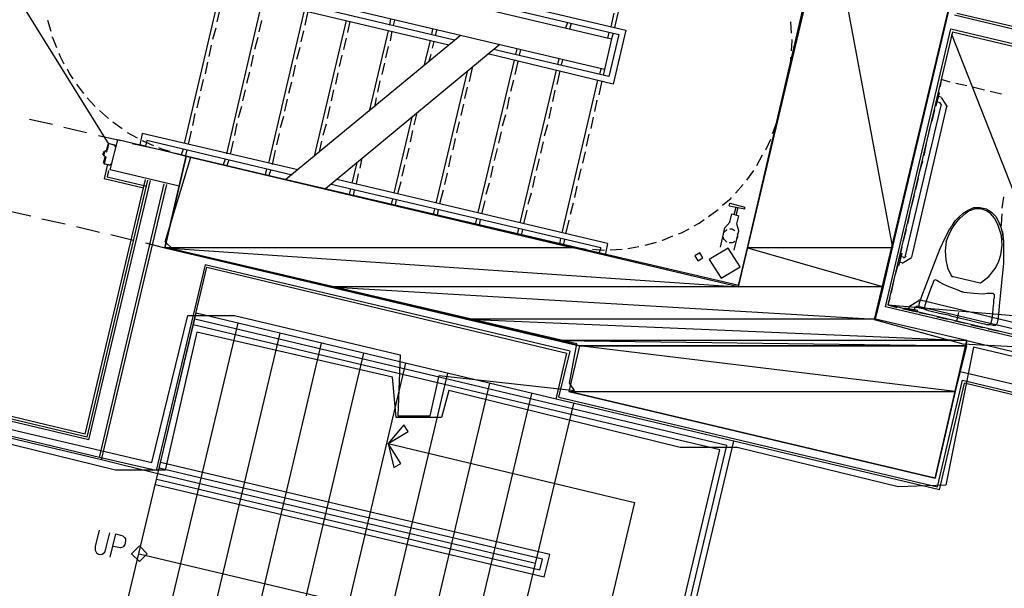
# Model space of a CAD drawing. Header units: feet. Extents: x -79 to 198, y -22 to 181.
# Tile 371 of 656: x 78 to 99, y 41 to 53. Entities that reach past the tile are written whole.
import ezdxf

# ---------------------------------------------------------------- set-up
doc = ezdxf.new("R2010")
doc.units = ezdxf.units.FT
for name, color, linetype in [('A-AREA-COMUN', 252, 'CONTINUOUS'), ('A-AREA-UNIDAD', 30, 'CONTINUOUS'), ('A-LINEA', 7, 'CONTINUOUS'), ('A-MURO-CONCRETO', 8, 'CONTINUOUS')]:
    doc.layers.add(name, color=color, linetype=linetype)

msp = doc.modelspace()

# ---------------------------------------------------------------- linework, layer by layer
at = {"layer": 'A-AREA-COMUN'}
for points in [[(98.848, 56.32), (96.48, 46.4), (98.368, 45.8844), (99.712, 45.8133)], [(77.2, 44.2844), (81.12, 43.36), (81.888, 46.4889), (82.88, 46.4889), (86.4, 45.6533), (86.352, 44.3556), (87.04, 44.3556), (87.232, 45.2089), (90.112, 44.8889), (90, 45.0489), (90.16, 45.8844), (81.568, 47.8933), (81.408, 48.0533), (81.952, 49.8489), (93.6, 47.1289), (95.488, 55.2533)]]:
    msp.add_lwpolyline(points, dxfattribs=at)
at = {"layer": 'A-AREA-UNIDAD'}
msp.add_lwpolyline([(118.368, 37.76), (105.2, 40.8889), (105.12, 41.92), (105.44, 43.6444), (105.792, 43.7156), (105.84, 44.0889), (98.592, 45.8133), (98, 42.88), (96.992, 42.8444), (93.568, 43.68), (92.352, 43.68), (87.44, 44.8889), (87.28, 44.32), (86.32, 44.32), (86.24, 45.1733), (82.08, 46.1333), (81.408, 43.2), (80.352, 43.2), (76.08, 44.2489)], dxfattribs=at)
at = {"layer": 'A-LINEA'}
for p, q in [((91.72, 55.8444), (90.96, 52.6044)), ((91.72, 55.8444), (90.96, 52.6044)), ((80.2126, 50.1189), (77.9758, 53.724)), ((80.2126, 50.1189), (77.9758, 53.724)), ((82.5733, 53.3911), (81.8133, 50.1378)), ((82.5733, 53.3911), (81.8133, 50.1378)), ((83.4667, 53.1778), (82.7067, 49.9244)), ((83.4667, 53.1778), (82.7067, 49.9244)), ((82.56, 52.9644), (82.5067, 52.7244)), ((82.56, 52.9644), (82.5067, 52.7244)), ((84.36, 52.9644), (83.6, 49.7244)), ((84.36, 52.9644), (83.6, 49.7244)), ((78.9067, 52.7644), (78.9733, 52.5244)), ((78.9067, 52.7644), (78.9733, 52.5244)), ((84.44, 52.9511), (84.3733, 52.6578)), ((84.44, 52.9511), (84.3733, 52.6578)), ((86.2, 52.7911), (86.1733, 52.6578)), ((86.2, 52.7911), (86.1733, 52.6578)), ((86.28, 52.7644), (86.2533, 52.6444)), ((86.28, 52.7644), (86.2533, 52.6444)), ((90.9467, 52.9111), (90.88, 52.6178)), ((90.9467, 52.9111), (90.88, 52.6178)), ((98.1867, 52.8711), (108.0667, 50.5378)), ((98.24, 52.9111), (108.0267, 50.6044)), ((82.48, 52.5911), (82.4133, 52.3511)), ((82.48, 52.5911), (82.4133, 52.3511)), ((83.4533, 52.7511), (83.4, 52.5111)), ((83.4533, 52.7511), (83.4, 52.5111)), ((85.2533, 52.7511), (84.5733, 49.8711)), ((85.2533, 52.7511), (84.5733, 49.8711)), ((85.3333, 52.7378), (85.28, 52.4978)), ((85.3333, 52.7378), (85.28, 52.4978)), ((87.0933, 52.5778), (87.0667, 52.4578)), ((87.0933, 52.5778), (87.0667, 52.4578)), ((87.1733, 52.5511), (87.1467, 52.4311)), ((87.1733, 52.5511), (87.1467, 52.4311)), ((89.96, 52.7111), (89.92, 52.5911)), ((89.96, 52.7111), (89.92, 52.5911)), ((90.04, 52.6978), (90, 52.5644)), ((90.04, 52.6978), (90, 52.5644)), ((94.72, 52.4844), (94.7067, 52.7244)), ((94.72, 52.4844), (94.7067, 52.7244)), ((96.72, 46.6711), (98.1067, 52.5778)), ((98.1067, 52.5778), (107.9867, 50.2444)), ((83.3733, 52.3911), (83.3067, 52.1378)), ((83.3733, 52.3911), (83.3067, 52.1378)), ((87.68, 52.4311), (83.9733, 49.3778)), ((87.68, 52.4311), (83.9733, 49.3778)), ((84.3467, 52.5378), (84.2933, 52.2978)), ((84.3467, 52.5378), (84.2933, 52.2978)), ((85.2533, 52.3778), (85.2, 52.1378)), ((85.2533, 52.3778), (85.2, 52.1378)), ((86.1467, 52.5378), (85.7467, 50.8311)), ((86.1467, 52.5378), (85.7467, 50.8311)), ((86.2267, 52.5244), (86.1867, 52.3244)), ((86.2267, 52.5244), (86.1867, 52.3244)), ((90.84, 52.4978), (90.8133, 52.3778)), ((90.84, 52.4978), (90.8133, 52.3778)), ((90.9333, 52.4844), (90.8933, 52.3644)), ((90.9333, 52.4844), (90.8933, 52.3644)), ((98.1467, 52.5111), (96.7733, 46.7111)), ((98.1467, 52.5111), (107.9333, 50.2044)), ((82.3867, 52.2311), (82.3333, 51.9911)), ((82.3867, 52.2311), (82.3333, 51.9911)), ((84.2667, 52.1778), (84.2, 51.9244)), ((84.2667, 52.1778), (84.2, 51.9244)), ((88.52, 52.2444), (84.8133, 49.1778)), ((88.52, 52.2444), (84.8133, 49.1778)), ((86.1467, 52.2044), (86.0933, 51.9644)), ((86.1467, 52.2044), (86.0933, 51.9644)), ((87.04, 52.3244), (86.9067, 51.7911)), ((87.04, 52.3244), (86.9067, 51.7911)), ((87.12, 52.3111), (87.08, 52.1644)), ((87.12, 52.3111), (87.08, 52.1644)), ((88.88, 52.1511), (88.8533, 52.0311)), ((88.88, 52.1511), (88.8533, 52.0311)), ((88.96, 52.1378), (88.9333, 52.0178)), ((88.96, 52.1378), (88.9333, 52.0178)), ((83.28, 52.0178), (83.2267, 51.7778)), ((83.28, 52.0178), (83.2267, 51.7778)), ((85.16, 52.0178), (85.1067, 51.7778)), ((85.16, 52.0178), (85.1067, 51.7778)), ((87.0533, 52.0311), (87.0133, 51.8844)), ((87.0533, 52.0311), (87.0133, 51.8844)), ((89.7733, 51.9378), (89.7467, 51.8178)), ((89.7733, 51.9378), (89.7467, 51.8178)), ((89.8533, 51.9244), (89.8267, 51.8044)), ((89.8533, 51.9244), (89.8267, 51.8044)), ((82.3067, 51.8711), (82.2533, 51.6178)), ((82.3067, 51.8711), (82.2533, 51.6178)), ((84.1733, 51.8044), (84.12, 51.5644)), ((84.1733, 51.8044), (84.12, 51.5644)), ((86.0667, 51.8444), (86.0133, 51.6044)), ((86.0667, 51.8444), (86.0133, 51.6044)), ((87.9333, 51.7511), (87.8667, 51.4578)), ((87.9333, 51.7511), (87.8667, 51.4578)), ((88.8267, 51.9111), (88.0533, 48.6711)), ((88.8267, 51.9111), (88.0533, 48.6711)), ((88.9067, 51.8844), (88.84, 51.6044)), ((88.9067, 51.8844), (88.84, 51.6044)), ((90.6667, 51.7244), (90.64, 51.6044)), ((90.6667, 51.7244), (90.64, 51.6044)), ((90.7467, 51.7111), (90.72, 51.5911)), ((90.7467, 51.7111), (90.72, 51.5911)), ((82.2133, 51.4978), (82.16, 51.2578)), ((82.2133, 51.4978), (82.16, 51.2578)), ((83.2, 51.6578), (83.1333, 51.4178)), ((83.2, 51.6578), (83.1333, 51.4178)), ((85.08, 51.6444), (85.0267, 51.4044)), ((85.08, 51.6444), (85.0267, 51.4044)), ((87.8267, 51.6711), (87.16, 48.8711)), ((87.8267, 51.6711), (87.16, 48.8711)), ((89.72, 51.6978), (88.9467, 48.4578)), ((89.72, 51.6978), (88.9467, 48.4578)), ((89.8, 51.6844), (89.7333, 51.3911)), ((89.8, 51.6844), (89.7333, 51.3911)), ((94.6267, 51.4711), (94.6533, 51.6178)), ((94.6267, 51.4711), (94.6533, 51.6178)), ((97.9067, 51.4978), (97.88, 51.3511)), ((98.0933, 51.4444), (97.9067, 51.4978)), ((84.0933, 51.4444), (84.0267, 51.2044)), ((84.0933, 51.4444), (84.0267, 51.2044)), ((85.9733, 51.4711), (85.92, 51.2311)), ((85.9733, 51.4711), (85.92, 51.2311)), ((87.8267, 51.3378), (87.7733, 51.0978)), ((87.8267, 51.3378), (87.7733, 51.0978)), ((88.8133, 51.4844), (88.7467, 51.2444)), ((88.8133, 51.4844), (88.7467, 51.2444)), ((90.6, 51.4844), (89.84, 48.2444)), ((90.6, 51.4844), (89.84, 48.2444)), ((90.6933, 51.4711), (90.6267, 51.1778)), ((90.6933, 51.4711), (90.6267, 51.1778)), ((98.4533, 51.3644), (98.2133, 51.4178)), ((98.8267, 51.2711), (98.5733, 51.3378)), ((82.1333, 51.1378), (82.08, 50.8978)), ((82.1333, 51.1378), (82.08, 50.8978)), ((83.1067, 51.2844), (83.0533, 51.0444)), ((83.1067, 51.2844), (83.0533, 51.0444)), ((84, 51.0844), (83.9467, 50.8311)), ((84, 51.0844), (83.9467, 50.8311)), ((84.9867, 51.2844), (84.9333, 51.0444)), ((84.9867, 51.2844), (84.9333, 51.0444)), ((85.8933, 51.1111), (85.8533, 50.9111)), ((85.8933, 51.1111), (85.8533, 50.9111)), ((88.72, 51.1244), (88.6667, 50.8711)), ((88.72, 51.1244), (88.6667, 50.8711)), ((89.6933, 51.2711), (89.64, 51.0311)), ((89.6933, 51.2711), (89.64, 51.0311)), ((97.84, 51.2311), (97.7867, 50.9911)), ((97.9067, 51.1244), (97.8533, 51.1378)), ((98.0355, 50.9194), (97.9117, 51.12)), ((99.1867, 51.1911), (98.9467, 51.2444)), ((83.0267, 50.9244), (82.96, 50.6844)), ((83.0267, 50.9244), (82.96, 50.6844)), ((84.9067, 50.9244), (84.8533, 50.6711)), ((84.9067, 50.9244), (84.8533, 50.6711)), ((87.7467, 50.9778), (87.6933, 50.7378)), ((87.7467, 50.9778), (87.6933, 50.7378)), ((89.6133, 50.9111), (89.56, 50.6711)), ((89.6133, 50.9111), (89.56, 50.6711)), ((90.5867, 51.0578), (90.5333, 50.8178)), ((90.5867, 51.0578), (90.5333, 50.8178)), ((97.1467, 47.7511), (97.9067, 50.9511)), ((97.28, 47.7244), (98.0267, 50.9244)), ((97.88, 51.0044), (97.8267, 51.0178)), ((97.9187, 50.947), (97.8841, 51.0032)), ((80.0133, 50.8444), (80.2, 50.6711)), ((80.0133, 50.8444), (80.2, 50.6711)), ((82.04, 50.7778), (81.9867, 50.5244)), ((82.04, 50.7778), (81.9867, 50.5244)), ((83.92, 50.7111), (83.8533, 50.4711)), ((83.92, 50.7111), (83.8533, 50.4711)), ((86.6533, 50.6978), (86.2667, 49.0844)), ((86.6533, 50.6978), (86.2667, 49.0844)), ((86.76, 50.7911), (86.6933, 50.5378)), ((86.76, 50.7911), (86.6933, 50.5378)), ((88.64, 50.7511), (88.5733, 50.5111)), ((88.64, 50.7511), (88.5733, 50.5111)), ((90.5067, 50.6978), (90.4533, 50.4578)), ((90.5067, 50.6978), (90.4533, 50.4578)), ((94.44, 50.6978), (94.48, 50.8311)), ((94.44, 50.6978), (94.48, 50.8311)), ((97.76, 50.8578), (97.7067, 50.6178)), ((78.52, 50.6578), (79.0133, 50.5511)), ((78.52, 50.6578), (79.0133, 50.5511)), ((79.2533, 50.4844), (79.7333, 50.3778)), ((79.2533, 50.4844), (79.7333, 50.3778)), ((80.2933, 50.6044), (80.4933, 50.4578)), ((80.2933, 50.6044), (80.4933, 50.4578)), ((82.9333, 50.5644), (82.88, 50.3111)), ((82.9333, 50.5644), (82.88, 50.3111)), ((84.8267, 50.5511), (84.76, 50.3111)), ((84.8267, 50.5511), (84.76, 50.3111)), ((87.6533, 50.6044), (87.6, 50.3644)), ((87.6533, 50.6044), (87.6, 50.3644)), ((89.5333, 50.5378), (89.4667, 50.2978)), ((89.5333, 50.5378), (89.4667, 50.2978)), ((97.6667, 50.4978), (97.6133, 50.2578)), ((79.9867, 50.3111), (80.4667, 50.2044)), ((79.9867, 50.3111), (80.4667, 50.2044)), ((80.6, 50.3778), (80.8133, 50.2578)), ((80.6, 50.3778), (80.8133, 50.2578)), ((80.92, 50.3511), (80.8667, 50.1111)), ((80.92, 50.3511), (80.8667, 50.1111)), ((84.2267, 49.5778), (80.92, 50.3511)), ((84.2267, 49.5778), (80.92, 50.3511)), ((81.96, 50.4044), (81.8933, 50.1244)), ((81.96, 50.4044), (81.8933, 50.1244)), ((83.8267, 50.3511), (83.7733, 50.1111)), ((83.8267, 50.3511), (83.7733, 50.1111)), ((86.6667, 50.4178), (86.6133, 50.1778)), ((86.6667, 50.4178), (86.6133, 50.1778)), ((87.5733, 50.2444), (87.52, 50.0044)), ((87.5733, 50.2444), (87.52, 50.0044)), ((88.5467, 50.3911), (88.4933, 50.1511)), ((88.5467, 50.3911), (88.4933, 50.1511)), ((90.4133, 50.3378), (90.36, 50.0844)), ((90.4133, 50.3378), (90.36, 50.0844)), ((80.2133, 50.1378), (80.3467, 50.1111)), ((80.2133, 50.1378), (80.3467, 50.1111)), ((80.24, 49.5778), (80.4, 50.2178)), ((80.24, 49.5778), (80.4, 50.2178)), ((80.3467, 50.0978), (80.3467, 50.0978)), ((80.3467, 50.0978), (80.3467, 50.0978)), ((81.8533, 49.8711), (80.4, 50.2178)), ((81.8533, 49.8711), (80.4, 50.2178)), ((80.7067, 50.1378), (81.2, 50.0311)), ((80.7067, 50.1378), (81.2, 50.0311)), ((80.9867, 50.0844), (80.8667, 50.1111)), ((80.9867, 50.0844), (80.8667, 50.1111)), ((81.0133, 50.2044), (80.9867, 50.0844)), ((81.0133, 50.2044), (80.9867, 50.0844)), ((84.1067, 49.4711), (81.0133, 50.2044)), ((84.1067, 49.4711), (81.0133, 50.2044)), ((82.8533, 50.1911), (82.7867, 49.9111)), ((82.8533, 50.1911), (82.7867, 49.9111)), ((84.7333, 50.1911), (84.68, 49.9644)), ((84.7333, 50.1911), (84.68, 49.9644)), ((86.5867, 50.0444), (86.5333, 49.8044)), ((86.5867, 50.0444), (86.5333, 49.8044)), ((88.4667, 50.0311), (88.4, 49.7778)), ((88.4667, 50.0311), (88.4, 49.7778)), ((89.44, 50.1778), (89.3867, 49.9378)), ((89.44, 50.1778), (89.3867, 49.9378)), ((97.5867, 50.1378), (97.5333, 49.8844)), ((80.08, 49.8978), (80.1067, 49.9778)), ((80.08, 49.8978), (80.1067, 49.9778)), ((80.0933, 49.7244), (80.1333, 49.8578)), ((80.0933, 49.7244), (80.1333, 49.8578)), ((80.12, 49.9911), (80.1467, 49.9778)), ((80.12, 49.9911), (80.1467, 49.9778)), ((80.12, 49.9778), (80.12, 49.9778)), ((80.12, 49.9778), (80.12, 49.9778)), ((80.12, 49.8578), (80.12, 49.8578)), ((80.12, 49.8578), (80.12, 49.8578)), ((80.1461, 49.8465), (80.1313, 49.8706)), ((80.1461, 49.8465), (80.1313, 49.8706)), ((80.1467, 49.9911), (80.1467, 49.9911)), ((80.1467, 49.9911), (80.1467, 49.9911)), ((80.1487, 49.965), (80.1728, 49.9798)), ((80.1487, 49.965), (80.1728, 49.9798)), ((81.44, 49.9778), (81.8533, 49.8711)), ((81.44, 49.9778), (81.8533, 49.8711)), ((81.6267, 49.9378), (81.76, 49.8978)), ((81.6267, 49.9378), (81.76, 49.8978)), ((81.7867, 50.0178), (81.7467, 49.8978)), ((81.7867, 50.0178), (81.7467, 49.8978)), ((81.8667, 50.0044), (81.84, 49.8844)), ((81.8667, 50.0044), (81.84, 49.8844)), ((83.7467, 49.9911), (83.68, 49.6978)), ((83.7467, 49.9911), (83.68, 49.6978)), ((85.5867, 49.8311), (85.5467, 49.6178)), ((85.5867, 49.8311), (85.5467, 49.6178)), ((87.48, 49.8844), (87.4267, 49.6444)), ((87.48, 49.8844), (87.4267, 49.6444)), ((90.3333, 49.9644), (90.28, 49.7244)), ((90.3333, 49.9644), (90.28, 49.7244)), ((93.9867, 49.6711), (94.1067, 49.8978)), ((93.9867, 49.6711), (94.1067, 49.8978)), ((80.1733, 49.6711), (80.1067, 49.3911)), ((80.2533, 49.6844), (80.2533, 49.6844)), ((80.2533, 49.6844), (80.2533, 49.6844)), ((82.68, 49.8044), (82.64, 49.6844)), ((82.68, 49.8044), (82.64, 49.6844)), ((82.76, 49.7911), (82.72, 49.6711)), ((82.76, 49.7911), (82.72, 49.6711)), ((85.48, 49.7378), (85.3733, 49.2978)), ((85.48, 49.7378), (85.3733, 49.2978)), ((86.4933, 49.6844), (86.44, 49.4444)), ((86.4933, 49.6844), (86.44, 49.4444)), ((88.3733, 49.6578), (88.32, 49.4178)), ((88.3733, 49.6578), (88.32, 49.4178)), ((89.36, 49.8178), (89.2933, 49.5644)), ((89.36, 49.8178), (89.2933, 49.5644)), ((97.5067, 49.7644), (97.44, 49.5244)), ((81.7067, 49.2311), (80.24, 49.5778)), ((81.7067, 49.2311), (80.24, 49.5778)), ((83.56, 49.6044), (83.5333, 49.4711)), ((83.56, 49.6044), (83.5333, 49.4711)), ((83.6533, 49.5778), (83.6133, 49.4578)), ((83.6533, 49.5778), (83.6133, 49.4578)), ((85.5067, 49.4978), (85.4667, 49.2844)), ((85.5067, 49.4978), (85.4667, 49.2844)), ((87.4, 49.5111), (87.3467, 49.2711)), ((87.4, 49.5111), (87.3467, 49.2711)), ((89.2667, 49.4444), (89.2133, 49.2044)), ((89.2667, 49.4444), (89.2133, 49.2044)), ((90.24, 49.6044), (90.1867, 49.3644)), ((90.24, 49.6044), (90.1867, 49.3644)), ((93.7733, 49.3644), (93.92, 49.5644)), ((93.7733, 49.3644), (93.92, 49.5644)), ((97.4133, 49.4044), (97.36, 49.1644)), ((79.7067, 43.9644), (80.9867, 49.3778)), ((79.7467, 43.8978), (81.04, 49.3644)), ((79.7867, 43.8444), (81.0933, 49.3511)), ((80.0133, 43.4711), (81.3867, 49.2844)), ((80.0533, 43.4178), (81.44, 49.2711)), ((80.9467, 49.1911), (80.1067, 49.3911)), ((90.6667, 47.9244), (84.9333, 49.2711)), ((90.6667, 47.9244), (84.9333, 49.2711)), ((90.8133, 48.0178), (85.0533, 49.3778)), ((90.8133, 48.0178), (85.0533, 49.3778)), ((86.4133, 49.3244), (86.3467, 49.0711)), ((86.4133, 49.3244), (86.3467, 49.0711)), ((88.2933, 49.2978), (88.2267, 49.0578)), ((88.2933, 49.2978), (88.2267, 49.0578)), ((90.16, 49.2311), (90.1067, 48.9911)), ((90.16, 49.2311), (90.1067, 48.9911)), ((93.5333, 49.0844), (93.6933, 49.2711)), ((93.5333, 49.0844), (93.6933, 49.2711)), ((85.3467, 49.1778), (85.32, 49.0578)), ((85.3467, 49.1778), (85.32, 49.0578)), ((85.4267, 49.1511), (85.4, 49.0311)), ((85.4267, 49.1511), (85.4, 49.0311)), ((87.32, 49.1511), (87.24, 48.8578)), ((87.32, 49.1511), (87.24, 48.8578)), ((89.1867, 49.0844), (89.12, 48.8444)), ((89.1867, 49.0844), (89.12, 48.8444)), ((97.3333, 49.0444), (97.2667, 48.7911)), ((99.2, 48.7644), (99.24, 49.0044)), ((86.24, 48.9644), (86.2133, 48.8444)), ((86.24, 48.9644), (86.2133, 48.8444)), ((86.32, 48.9511), (86.2933, 48.8311)), ((86.32, 48.9511), (86.2933, 48.8311)), ((88.2, 48.9244), (88.1333, 48.6444)), ((88.2, 48.9244), (88.1333, 48.6444)), ((90.08, 48.8711), (90.0133, 48.6311)), ((90.08, 48.8711), (90.0133, 48.6311)), ((93.5067, 48.6311), (93.5467, 48.7911)), ((93.5067, 48.6311), (93.5467, 48.7911)), ((93.5467, 48.6178), (93.5867, 48.7778)), ((93.5467, 48.6178), (93.5867, 48.7778)), ((78.0667, 48.7111), (78.5467, 48.6044)), ((78.0667, 48.7111), (78.5467, 48.6044)), ((87.1333, 48.7511), (87.1067, 48.6311)), ((87.1333, 48.7511), (87.1067, 48.6311)), ((87.2133, 48.7378), (87.1867, 48.6178)), ((87.2133, 48.7378), (87.1867, 48.6178)), ((89.0933, 48.7244), (89.0267, 48.4311)), ((89.0933, 48.7244), (89.0267, 48.4311)), ((93.4533, 48.6444), (93.6, 48.6044)), ((93.4533, 48.6444), (93.6, 48.6044)), ((93.56, 48.4311), (93.6, 48.6044)), ((93.56, 48.4311), (93.6, 48.6044)), ((97.24, 48.6711), (97.1867, 48.4311)), ((78.7867, 48.5378), (79.28, 48.4311)), ((78.7867, 48.5378), (79.28, 48.4311)), ((79.52, 48.3778), (80.0133, 48.2578)), ((79.52, 48.3778), (80.0133, 48.2578)), ((88.0267, 48.5378), (88, 48.4178)), ((88.0267, 48.5378), (88, 48.4178)), ((88.1067, 48.5244), (88.08, 48.4044)), ((88.1067, 48.5244), (88.08, 48.4044)), ((89.9867, 48.5111), (89.92, 48.2178)), ((89.9867, 48.5111), (89.92, 48.2178)), ((80.2533, 48.2044), (80.7333, 48.0844)), ((80.2533, 48.2044), (80.7333, 48.0844)), ((88.92, 48.3378), (88.8933, 48.2044)), ((88.92, 48.3378), (88.8933, 48.2044)), ((89, 48.3111), (88.9733, 48.1911)), ((89, 48.3111), (88.9733, 48.1911)), ((93.2133, 47.9378), (93.3067, 48.3511)), ((93.2133, 47.9378), (93.3067, 48.3511)), ((97.16, 48.3111), (97.0933, 48.0711)), ((80.9867, 48.0311), (81.4, 47.9244)), ((80.9867, 48.0311), (81.4, 47.9244)), ((89.8133, 48.1244), (89.7867, 48.0044)), ((89.8133, 48.1244), (89.7867, 48.0044)), ((89.8933, 48.0978), (89.8667, 47.9778)), ((89.8933, 48.0978), (89.8667, 47.9778)), ((89.8667, 47.9778), (90, 47.9511)), ((89.8667, 47.9778), (90, 47.9511)), ((90.8133, 48.0178), (90.76, 47.7644)), ((90.8133, 48.0178), (90.76, 47.7644)), ((91.24, 47.9111), (91.48, 47.9511)), ((91.24, 47.9111), (91.48, 47.9511)), ((91.6133, 47.9778), (91.8533, 48.0444)), ((91.6133, 47.9778), (91.8533, 48.0444)), ((97.0667, 47.9378), (97.0133, 47.6978)), ((90.6667, 47.9244), (90.6267, 47.8044)), ((90.6667, 47.9244), (90.6267, 47.8044)), ((90.8667, 47.8844), (91.12, 47.8978)), ((90.8667, 47.8844), (91.12, 47.8978)), ((97.1067, 47.7244), (97.04, 47.7378)), ((97.1026, 47.7124), (97.1587, 47.747)), ((90.0133, 45.7244), (82.2533, 47.5644)), ((96.9867, 47.5778), (96.92, 47.3378)), ((97.0667, 47.6044), (97.0133, 47.6178)), ((97.075, 47.5956), (97.2755, 47.7194)), ((81.2533, 43.1244), (82.2933, 47.5111)), ((82.2933, 47.5111), (89.9467, 45.6844)), ((96.8933, 47.2178), (96.84, 46.9778)), ((104.08, 44.9778), (96.7733, 46.7111)), ((97.2267, 46.6844), (97.2133, 46.6311)), ((97.4317, 46.8), (97.2311, 46.6761)), ((97.4041, 46.6832), (97.3479, 46.6485)), ((100.1067, 46.0444), (97.3867, 46.6844)), ((100.1333, 46.1644), (97.4267, 46.8178)), ((80.44, 39.7244), (82.0667, 46.5378)), ((89.72, 44.7111), (82.0667, 46.5378)), ((104.12, 44.9244), (96.72, 46.6711)), ((97.08, 46.6311), (97.32, 46.5778)), ((97.3467, 46.6578), (97.3333, 46.6044)), ((97.44, 46.5511), (97.6933, 46.4978)), ((98.24, 46.3644), (98.28, 46.5511)), ((81.3333, 39.5111), (82.96, 46.3244)), ((93.2, 43.6311), (82, 46.2844)), ((93.3467, 43.7244), (82.04, 46.4044)), ((97.8133, 46.4578), (98.0533, 46.4044)), ((98.1733, 46.3778), (98.4133, 46.3244)), ((98.5333, 46.2844), (98.7867, 46.2311)), ((82.2267, 39.2978), (83.8533, 46.1111)), ((98.9067, 46.2044), (99.1467, 46.1511)), ((83.12, 39.0844), (84.7333, 45.8978)), ((98.4533, 45.9511), (106.04, 44.1511)), ((98.4533, 45.9511), (106.04, 44.1511)), ((84.0133, 38.8711), (85.6267, 45.6844)), ((89.72, 44.7111), (89.9467, 45.6844)), ((89.7733, 44.7511), (90.0133, 45.7244)), ((84.9067, 38.6578), (86.52, 45.4711)), ((85.8, 38.4444), (87.4133, 45.2578)), ((98.3067, 45.2978), (105.88, 43.5111)), ((98.3067, 45.2978), (105.88, 43.5111)), ((86.6933, 38.2311), (88.3067, 45.0444)), ((97.8267, 42.8444), (98.36, 45.1111)), ((97.8667, 42.7778), (98.4, 45.0444)), ((98.36, 45.1111), (105.68, 43.3778)), ((105.6133, 43.3378), (98.4, 45.0444)), ((79.7067, 43.9644), (75.6667, 44.9244)), ((79.7467, 43.8978), (75.7067, 44.8578)), ((79.7867, 43.8444), (75.7467, 44.8044)), ((87.5867, 38.0311), (89.2, 44.8311)), ((88.4667, 37.8178), (90.0933, 44.6178)), ((97.8667, 42.7778), (89.72, 44.7111)), ((89.7733, 44.7511), (97.8267, 42.8444)), ((80.0133, 43.4711), (75.9733, 44.4311)), ((80.0533, 43.4178), (76.0133, 44.3778)), ((91.88, 37.0044), (93.4933, 43.8178)), ((91.88, 37.0044), (93.4933, 43.8178)), ((91.6933, 37.3111), (93.2, 43.6311)), ((91.7867, 37.1511), (93.3467, 43.7244)), ((81.2533, 43.1244), (80.0533, 43.4178)), ((89.5867, 41.4044), (81.3067, 43.3644)), ((89.28, 41.2178), (81.2533, 43.1244)), ((89.4267, 41.3111), (81.28, 43.2444)), ((89.3733, 41.0711), (81.2267, 43.0044)), ((89.4667, 40.9244), (81.2, 42.8844)), ((89.3733, 41.0711), (89.4267, 41.3111)), ((89.4667, 40.9244), (89.5867, 41.4044))]:
    msp.add_line(p, q, dxfattribs=at)
for points in [[(81.4, 47.9244), (90.2133, 45.8444), (89.9867, 44.8711), (97.7733, 43.0311), (98.4533, 45.9511), (96.5067, 46.4044), (98.8933, 56.4578), (85.8933, 59.5378), (85.4267, 57.5911), (95.5067, 55.2044), (93.5867, 47.0978), (81.8533, 49.8711), (81.4, 47.9244)], [(81.4, 47.9244), (90.2133, 45.8444), (89.9867, 44.8711), (97.7733, 43.0311), (98.4533, 45.9511), (96.5067, 46.4044), (98.8933, 56.4578), (85.8933, 59.5378), (85.4267, 57.5911), (95.5067, 55.2044), (93.5867, 47.0978), (81.8533, 49.8711), (81.4, 47.9244)], [(87.44, 52.2311), (82.3333, 53.4444), (82.6, 54.5778), (91.2, 52.5511), (90.9333, 51.4044), (88.2667, 52.0444)], [(87.44, 52.2311), (82.3333, 53.4444), (82.6, 54.5778), (91.2, 52.5511), (90.9333, 51.4044), (88.2667, 52.0444)], [(87.56, 52.3378), (82.48, 53.5378), (82.6933, 54.4311), (91.0533, 52.4578), (90.84, 51.5644), (88.3867, 52.1378)], [(87.56, 52.3378), (82.48, 53.5378), (82.6933, 54.4311), (91.0533, 52.4578), (90.84, 51.5644), (88.3867, 52.1378)], [(90.8933, 52.3644), (90.7467, 51.7111), (82.64, 53.6311), (82.7867, 54.2844), (90.8933, 52.3644)], [(90.8933, 52.3644), (90.7467, 51.7111), (82.64, 53.6311), (82.7867, 54.2844), (90.8933, 52.3644)], [(79, 52.4044), (79.0133, 52.3911), (79.0933, 52.1778)], [(79, 52.4044), (79.0133, 52.3911), (79.0933, 52.1778)], [(94.72, 52.1111), (94.7333, 52.3244), (94.7333, 52.3511)], [(94.72, 52.1111), (94.7333, 52.3244), (94.7333, 52.3511)], [(104.0133, 44.9911), (100.52, 46.3911), (98.1333, 52.4578)], [(79.1467, 52.0578), (79.1733, 51.9911), (79.2533, 51.8311)], [(79.1467, 52.0578), (79.1733, 51.9911), (79.2533, 51.8311)], [(94.68, 51.7378), (94.7067, 51.8978), (94.7067, 51.9778)], [(94.68, 51.7378), (94.7067, 51.8978), (94.7067, 51.9778)], [(79.32, 51.7244), (79.3733, 51.6178), (79.44, 51.5111)], [(79.32, 51.7244), (79.3733, 51.6178), (79.44, 51.5111)], [(79.52, 51.4044), (79.6267, 51.2578), (79.6667, 51.2044)], [(79.52, 51.4044), (79.6267, 51.2578), (79.6667, 51.2044)], [(79.7467, 51.1111), (79.9067, 50.9378), (79.92, 50.9244)], [(79.7467, 51.1111), (79.9067, 50.9378), (79.92, 50.9244)], [(97.7867, 50.9511), (97.8, 50.9511), (97.8667, 51.2178), (97.84, 51.2178), (97.7867, 50.9511)], [(96.7733, 46.7111), (100.52, 46.3911), (105.4533, 50.7911)], [(94.32, 50.3511), (94.3467, 50.4178), (94.4, 50.5778)], [(94.32, 50.3511), (94.3467, 50.4178), (94.4, 50.5778)], [(80.16, 49.9911), (80.2, 50.1378), (80.2, 50.1378)], [(80.16, 49.9911), (80.2, 50.1378), (80.2, 50.1378)], [(80.36, 50.0978), (80.3467, 50.0711), (80.3467, 50.0978), (80.2, 50.1378), (80.1733, 49.9911)], [(80.36, 50.0978), (80.3467, 50.0711), (80.3467, 50.0978), (80.2, 50.1378), (80.1733, 49.9911)], [(80.92, 50.2044), (80.9467, 50.1911), (81.16, 50.0978)], [(80.92, 50.2044), (80.9467, 50.1911), (81.16, 50.0978)], [(81.2667, 50.0578), (81.3467, 50.0178), (81.5067, 49.9778)], [(81.2667, 50.0578), (81.3467, 50.0178), (81.5067, 49.9778)], [(94.1733, 50.0044), (94.1867, 50.0178), (94.28, 50.2311)], [(94.1733, 50.0044), (94.1867, 50.0178), (94.28, 50.2311)], [(80.1467, 49.9778), (80.12, 49.9778), (80.0933, 49.8844), (80.12, 49.8844)], [(80.1467, 49.9778), (80.12, 49.9778), (80.0933, 49.8844), (80.12, 49.8844)], [(80.12, 49.8711), (80.0933, 49.8844), (80.0933, 49.8844)], [(80.12, 49.8711), (80.0933, 49.8844), (80.0933, 49.8844)], [(80.1467, 49.8578), (80.1067, 49.7111), (80.2533, 49.6844), (80.2533, 49.7111), (80.2667, 49.7111), (80.2533, 49.6844)], [(80.1467, 49.8578), (80.1067, 49.7111), (80.2533, 49.6844), (80.2533, 49.7111), (80.2667, 49.7111), (80.2533, 49.6844)], [(80.24, 49.6711), (80.1067, 49.7111), (80.1067, 49.7111)], [(80.24, 49.6711), (80.1067, 49.7111), (80.1067, 49.7111)], [(80.2, 49.5644), (80.1733, 49.4311), (81.0133, 49.2311)], [(93.2533, 48.8311), (93.44, 48.9778), (93.44, 48.9911)], [(93.2533, 48.8311), (93.44, 48.9778), (93.44, 48.9911)], [(93.4, 48.8178), (93.4133, 48.8711), (93.7333, 48.7911)], [(93.4, 48.8178), (93.4133, 48.8711), (93.7333, 48.7911)], [(93.4, 48.8178), (93.7333, 48.7511), (93.7333, 48.7911)], [(93.4, 48.8178), (93.7333, 48.7511), (93.7333, 48.7911)], [(97.6, 46.6044), (97.5867, 46.6044), (97.5467, 46.6178), (97.48, 46.6311), (97.44, 46.6444), (97.44, 46.6844), (97.44, 46.7244), (97.4533, 46.7778), (97.4933, 46.8978), (97.5867, 47.1378), (97.7867, 47.6578), (97.88, 47.9111), (97.9867, 48.1378), (98.08, 48.3111), (98.1067, 48.3511), (98.12, 48.3778), (98.1467, 48.4044), (98.2, 48.4978), (98.28, 48.5778), (98.3733, 48.6578), (98.48, 48.7244), (98.6, 48.7778), (98.7333, 48.7778), (98.7867, 48.7644), (98.8, 48.7644), (98.8667, 48.7511), (98.9733, 48.6844), (99.0667, 48.5911), (99.12, 48.4844), (99.1733, 48.3644), (99.2, 48.2578), (99.2133, 48.1511), (99.2133, 48.1111), (99.2267, 48.0844), (99.2267, 48.0444), (99.2267, 47.8444), (99.2267, 47.5911), (99.2, 47.3244), (99.1467, 46.7644), (99.12, 46.5111), (99.1067, 46.3911), (99.0933, 46.3378), (99.0933, 46.3244), (99.08, 46.2978), (99.0533, 46.2711), (99.0133, 46.2711), (98.9467, 46.2844), (98.9067, 46.2844), (98.8933, 46.2978)], [(92.96, 48.5911), (93.1067, 48.6978), (93.16, 48.7378)], [(92.96, 48.5911), (93.1067, 48.6978), (93.16, 48.7378)], [(93.3067, 48.3511), (93.4133, 48.4711), (93.4533, 48.6444)], [(93.3067, 48.3511), (93.4133, 48.4711), (93.4533, 48.6444)], [(99.1733, 47.7778), (99.2, 47.9778), (99.1867, 48.1778), (99.16, 48.2711), (99.1067, 48.4178), (99.04, 48.5511), (98.96, 48.6444), (98.8667, 48.7111), (98.7467, 48.7511), (98.6267, 48.7511), (98.5067, 48.7111), (98.4667, 48.6844), (98.4267, 48.6578), (98.3067, 48.5511)], [(99.1867, 48.3911), (99.1867, 48.4178), (99.2, 48.6444)], [(92.6533, 48.3911), (92.76, 48.4444), (92.8667, 48.5244)], [(92.6533, 48.3911), (92.76, 48.4444), (92.8667, 48.5244)], [(93.5067, 47.8711), (93.6, 48.2844), (93.56, 48.4311)], [(93.5067, 47.8711), (93.6, 48.2844), (93.56, 48.4311)], [(98.0133, 48.0578), (98.0667, 48.1911), (98.1333, 48.3244), (98.2133, 48.4444), (98.3067, 48.5644)], [(91.9733, 48.0844), (91.9867, 48.0844), (92.2, 48.1778)], [(91.9733, 48.0844), (91.9867, 48.0844), (92.2, 48.1778)], [(92.32, 48.2178), (92.3867, 48.2444), (92.5467, 48.3244)], [(92.32, 48.2178), (92.3867, 48.2444), (92.5467, 48.3244)], [(93.28, 48.2178), (93.28, 48.2444), (93.2933, 48.2578), (93.32, 48.2844), (93.3467, 48.2978), (93.3467, 48.3111)], [(93.28, 48.2178), (93.28, 48.2444), (93.2933, 48.2578), (93.32, 48.2844), (93.3467, 48.2978), (93.3467, 48.3111)], [(93.3467, 48.0444), (93.3333, 48.0578), (93.3067, 48.0844), (93.2933, 48.0978), (93.28, 48.1244), (93.28, 48.1511)], [(93.3467, 48.0444), (93.3333, 48.0578), (93.3067, 48.0844), (93.2933, 48.0978), (93.28, 48.1244), (93.28, 48.1511)], [(93.4133, 48.3244), (93.4267, 48.3244), (93.4533, 48.3244), (93.48, 48.3111), (93.5067, 48.2978), (93.52, 48.2844)], [(93.4133, 48.3244), (93.4267, 48.3244), (93.4533, 48.3244), (93.48, 48.3111), (93.5067, 48.2978), (93.52, 48.2844)], [(93.56, 48.2311), (93.5733, 48.2178), (93.5733, 48.1911), (93.5733, 48.1511), (93.56, 48.1244), (93.56, 48.1111)], [(93.56, 48.2311), (93.5733, 48.2178), (93.5733, 48.1911), (93.5733, 48.1511), (93.56, 48.1244), (93.56, 48.1111)], [(99.24, 48.0178), (99.24, 48.0578), (99.2133, 48.2711)], [(90.12, 47.9378), (90.28, 47.9111), (90.36, 47.8978)], [(90.12, 47.9378), (90.28, 47.9111), (90.36, 47.8978)], [(93.52, 48.0578), (93.4933, 48.0444), (93.4667, 48.0311), (93.44, 48.0311), (93.4133, 48.0311), (93.4, 48.0311)], [(93.52, 48.0578), (93.4933, 48.0444), (93.4667, 48.0311), (93.44, 48.0311), (93.4133, 48.0311), (93.4, 48.0311)], [(98.0133, 48.0578), (97.9867, 47.8578), (98, 47.6711), (98.04, 47.4978), (98.12, 47.3378), (98.1467, 47.3111), (98.16, 47.3111), (98.7333, 47.1778)], [(90.4933, 47.8978), (90.72, 47.8711), (90.7467, 47.8844)], [(90.4933, 47.8978), (90.72, 47.8711), (90.7467, 47.8844)], [(92.669, 47.7511), (92.7334, 47.6468), (92.8377, 47.7112), (92.7733, 47.8154), (92.669, 47.7511)], [(92.669, 47.7511), (92.7334, 47.6468), (92.8377, 47.7112), (92.7733, 47.8154), (92.669, 47.7511)], [(92.9691, 47.6761), (93.2248, 47.2799), (93.6309, 47.5195), (93.3752, 47.9157), (92.9691, 47.6761)], [(92.9691, 47.6761), (93.2248, 47.2799), (93.6309, 47.5195), (93.3752, 47.9157), (92.9691, 47.6761)], [(97.04, 47.8178), (97.0667, 47.8044), (97, 47.5378), (96.9733, 47.5511), (97.04, 47.8178)], [(98.7333, 47.1778), (98.7467, 47.1778), (98.76, 47.1911), (98.92, 47.3111), (99.0533, 47.4844), (99.12, 47.6178), (99.1733, 47.7778)], [(82.2533, 47.5644), (81.2133, 43.1911), (80.0133, 43.4711)], [(98.3867, 46.9778), (98.36, 46.9911), (98.3333, 46.9911), (98.28, 47.0178), (98.04, 47.1111), (97.9467, 47.1511), (97.8667, 47.1911), (97.8133, 47.2311), (97.7867, 47.2444), (97.7467, 47.2311), (97.7333, 47.1911), (97.7333, 47.1778), (97.72, 47.1511), (97.68, 47.0444), (97.5867, 46.7911), (97.5733, 46.7378), (97.56, 46.6978), (97.5467, 46.6578), (97.56, 46.6178), (97.5867, 46.6044), (97.6, 46.6044), (97.6267, 46.5911), (97.6933, 46.5778), (97.8667, 46.5378), (98.0533, 46.4978), (98.1333, 46.4711), (98.2, 46.4578), (98.24, 46.4444), (98.2533, 46.4444), (98.2667, 46.4444), (98.3067, 46.4311), (98.4133, 46.4044), (98.6933, 46.3378), (98.8267, 46.3111), (98.8667, 46.2978), (98.8933, 46.2978), (98.9067, 46.2844), (98.9333, 46.2978), (98.96, 46.3244), (98.9733, 46.3511), (98.9867, 46.4178), (99, 46.5244), (99.0133, 46.6311), (99.0267, 46.7511), (99.0267, 46.8311), (99.04, 46.8578), (99.04, 46.8844), (99.04, 46.8978), (99.04, 46.9244), (99.0133, 46.9511), (98.9867, 46.9511), (98.9467, 46.9511), (98.88, 46.9511), (98.8, 46.9378), (98.6, 46.9511), (98.3867, 46.9778)], [(96.8133, 46.8444), (96.7733, 46.7111), (96.96, 46.6578)], [(97.4, 46.5644), (97.4, 46.5911), (97.1333, 46.6444), (97.1333, 46.6178), (97.4, 46.5644)], [(86.48, 44.1644), (86.1467, 43.7644), (86.2667, 43.2578), (86.4133, 43.3378), (86.1467, 43.7644), (86.5733, 44.0178), (86.48, 44.1644)], [(86.1467, 43.7644), (91.3867, 42.5111), (90.5733, 39.1111), (80.8533, 41.4178)], [(80, 41.9244), (79.92, 41.5778), (79.92, 41.4978), (79.9467, 41.4444), (79.9867, 41.4178), (80.0133, 41.4044), (80.0667, 41.4178), (80.12, 41.4578), (80.1467, 41.5244), (80.2267, 41.8711)], [(80.24, 41.3511), (80.36, 41.8444), (80.5067, 41.8044), (80.5467, 41.7644), (80.56, 41.7378), (80.56, 41.6978), (80.5467, 41.6178), (80.52, 41.5778), (80.5067, 41.5644), (80.4533, 41.5511), (80.3067, 41.5778)], [(81.0267, 41.4244), (80.86, 41.5911), (80.6933, 41.4244), (80.86, 41.2578), (81.0267, 41.4244)]]:
    msp.add_lwpolyline(points, dxfattribs=at)
at = {"layer": 'A-MURO-CONCRETO'}
for points in [[(95.5067, 55.2044), (96.8667, 47.9244), (93.7867, 47.9244), (95.5067, 55.2044), (95.5067, 55.2044)], [(95.5067, 55.2044), (96.8667, 47.9244), (93.7867, 47.9244), (95.5067, 55.2044), (95.5067, 55.2044)], [(98.6, 55.2044), (95.5067, 55.2044), (96.8667, 47.9244), (98.6, 55.2044)], [(98.6, 55.2044), (95.5067, 55.2044), (96.8667, 47.9244), (98.6, 55.2044)], [(81.8533, 49.8711), (90.08, 47.9244), (81.4, 47.9244), (81.8533, 49.8711), (81.8533, 49.8711)], [(81.8533, 49.8711), (90.08, 47.9244), (81.4, 47.9244), (81.8533, 49.8711), (81.8533, 49.8711)], [(90.08, 47.9244), (81.4, 47.9244), (93.5867, 47.0978), (90.08, 47.9244)], [(81.4, 47.9244), (93.5867, 47.0978), (84.9067, 47.0978), (81.4, 47.9244), (81.4, 47.9244)], [(90.08, 47.9244), (81.4, 47.9244), (93.5867, 47.0978), (90.08, 47.9244)], [(81.4, 47.9244), (93.5867, 47.0978), (84.9067, 47.0978), (81.4, 47.9244), (81.4, 47.9244)], [(93.7867, 47.9244), (96.68, 47.0978), (93.5867, 47.0978), (93.7867, 47.9244), (93.7867, 47.9244)], [(93.7867, 47.9244), (96.68, 47.0978), (93.5867, 47.0978), (93.7867, 47.9244), (93.7867, 47.9244)], [(96.8667, 47.9244), (93.7867, 47.9244), (96.68, 47.0978), (96.8667, 47.9244)], [(96.8667, 47.9244), (93.7867, 47.9244), (96.68, 47.0978), (96.8667, 47.9244)], [(96.68, 47.0978), (84.9067, 47.0978), (96.5067, 46.4044), (96.68, 47.0978)], [(84.9067, 47.0978), (96.5067, 46.4044), (87.8267, 46.4044), (84.9067, 47.0978), (84.9067, 47.0978)], [(96.68, 47.0978), (84.9067, 47.0978), (96.5067, 46.4044), (96.68, 47.0978)], [(84.9067, 47.0978), (96.5067, 46.4044), (87.8267, 46.4044), (84.9067, 47.0978), (84.9067, 47.0978)], [(96.5067, 46.4044), (87.8267, 46.4044), (98.4533, 45.9511), (96.5067, 46.4044)], [(87.8267, 46.4044), (98.4533, 45.9511), (89.7733, 45.9511), (87.8267, 46.4044), (87.8267, 46.4044)], [(96.5067, 46.4044), (87.8267, 46.4044), (98.4533, 45.9511), (96.5067, 46.4044)], [(87.8267, 46.4044), (98.4533, 45.9511), (89.7733, 45.9511), (87.8267, 46.4044), (87.8267, 46.4044)], [(98.4533, 45.9511), (89.7733, 45.9511), (98.44, 45.8444), (98.4533, 45.9511)], [(89.7733, 45.9511), (98.44, 45.8444), (90.2133, 45.8444), (89.7733, 45.9511), (89.7733, 45.9511)], [(98.4533, 45.9511), (89.7733, 45.9511), (98.44, 45.8444), (98.4533, 45.9511)], [(89.7733, 45.9511), (98.44, 45.8444), (90.2133, 45.8444), (89.7733, 45.9511), (89.7733, 45.9511)], [(90.2133, 45.8444), (89.9867, 44.8711), (98.2, 44.8711), (90.2133, 45.8444)], [(90.2133, 45.8444), (89.9867, 44.8711), (98.2, 44.8711), (90.2133, 45.8444)], [(90.2133, 45.8444), (98.44, 45.8444), (98.2, 44.8711), (90.2133, 45.8444), (90.2133, 45.8444)], [(90.2133, 45.8444), (98.44, 45.8444), (98.2, 44.8711), (90.2133, 45.8444), (90.2133, 45.8444)], [(89.9867, 44.8711), (98.2, 44.8711), (97.7733, 43.0311), (89.9867, 44.8711), (89.9867, 44.8711)], [(89.9867, 44.8711), (98.2, 44.8711), (97.7733, 43.0311), (89.9867, 44.8711), (89.9867, 44.8711)]]:
    msp.add_lwpolyline(points, dxfattribs=at)

doc.saveas('drawing.dxf')
